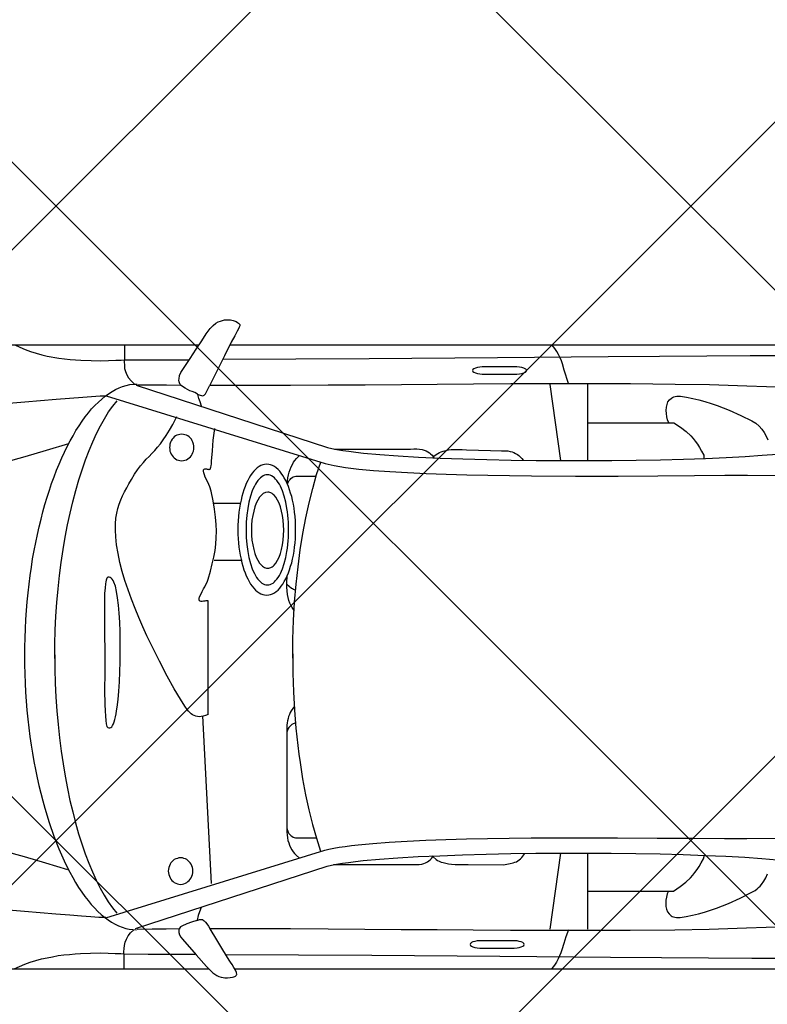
# Model space of a CAD drawing. Header units: millimetres. Extents: x 747415 to 1601423, y -236173 to 551995.
# Tile 343 of 549: x 1068515 to 1070597, y 203722 to 206465. Entities that reach past the tile are written whole.
import ezdxf

# ---------------------------------------------------------------- set-up
doc = ezdxf.new("R2010")
doc.units = ezdxf.units.MM
doc.header["$LTSCALE"] = 100
doc.header["$MEASUREMENT"] = 0
doc.layers.get('0').update_dxf_attribs({"linetype": 'CONTINUOUS', "lineweight": 0})
doc.layers.add('T--A9041_VERHARDING_Parkeren', color=9, linetype='CONTINUOUS')
doc.layers.add('T--L9082_INRICHTING_SPECIFIEK_Auto', color=8, linetype='CONTINUOUS')
doc.layers.add('T--A9042_BEPLANTING', color=90, linetype='CONTINUOUS', lineweight=0)

# ---------------------------------------------------------------- blocks, each defined once
blk = doc.blocks.new('auto17')
for p, q in [((703.6, 867.6), (1533.8, 867.6)), ((1604.8, 867.6), (3518.7, 867.6)), ((2512.2, 544.6), (2482.2, 756.8)), ((2587.5, 547), (2587.5, 756.8)), ((2588.4, 650.5), (2814.7, 650.5)), ((1540.9, 629.4), (1516.7, 162.7)), ((1548.1, -271.5), (1626.2, -271.5)), ((1545.7, -430.3), (1621.5, -430.3)), ((2513.2, -549), (2483.6, -761.2)), ((2588.4, -551.4), (2588.4, -761.2)), ((2589.8, -654.3), (2815.6, -654.3)), ((705, -871.5), (1505.7, -871)), ((1591.9, -871), (3520.1, -872))]:
    blk.add_line(p, q)
for points in [[(1499.5, 732.3), (1484.7, 737.2), (1471.9, 741.6), (1458.1, 748.5), (1454.7, 750.4), (1452.3, 752.9), (1450.9, 755.8), (1450, 758.8), (1449.5, 762.2), (1450, 765.6), (1451.9, 772), (1455.2, 778.9), (1459.5, 784.3), (1498.1, 827.9), (1527.1, 860.7), (1544.8, 878.4), (1550, 882.3), (1555.7, 885.7), (1561.4, 888.2), (1567.2, 890.1), (1572.8, 891.6), (1578.1, 892.1), (1585.2, 892.1), (1592.4, 891.6), (1599.5, 890.1), (1602.9, 889.7), (1605.3, 888.7), (1607.6, 887.2), (1609.5, 885.7), (1610.5, 884.3), (1611, 882.8), (1610, 877.4), (1607.1, 870.5), (1602.9, 863.2), (1598.1, 855.3), (1593.8, 848.5), (1590, 842.6), (1572.4, 814.1), (1555.7, 786.7), (1536.7, 755.8)], [(991.7, 867.6), (1006, 860.7), (1020.8, 854.4), (1036, 849), (1051.3, 844.1), (1067, 839.6), (1082.7, 836.2), (1098.4, 833.3), (1114.1, 830.3), (1129.9, 828.4), (1145.6, 826.9), (1160.8, 825.4), (1175.6, 824.5), (1204.2, 823.5), (1230.4, 823), (1253.2, 823.5), (1272.8, 824.5), (1288, 824.9), (1297.5, 825.4), (1364.2, 825.9), (1429.9, 826.4), (1494.7, 826.4)], [(1297.1, 866.6), (1297.5, 856.8), (1297.5, 847.5), (1297.1, 838.2), (1297.1, 828.9), (1296.6, 820), (1297.1, 810.7), (1298, 801.9), (1300.4, 793.1), (1303.7, 784.3), (1308.5, 775.4), (1315.6, 767.1), (1324.7, 758.3)], [(2534.6, 758.3), (2527, 778.4), (2521.2, 797), (2516, 814.1), (2513.2, 823), (2509.8, 831.3), (2505.5, 839.6), (2501.2, 848.5), (2495.5, 857.3), (2488.4, 866.1)], [(1579.1, 826.9), (1986.8, 829.3), (2343.6, 831.8), (2651.3, 834.2), (2793.7, 835.7), (2924.7, 836.7), (3045.2, 837.2), (3158.6, 837.2)], [(3154.3, -841.1), (3040.5, -840.6), (2919.5, -840.1), (2787.5, -839.1), (2645.1, -838.2), (2336.4, -835.2), (1979.7, -832.8), (1571.4, -830.3)], [(1246.1, 725), (1855.8, 536.7), (1867.7, 533.8), (1881, 530.8), (1896.3, 528.4), (1912.5, 525.9), (1930.1, 523.5), (1949.2, 521.5), (1990.1, 517.6), (2035.4, 514.2), (2085.4, 511.2), (2137.3, 508.8), (2192.6, 506.8), (2250.2, 505.4), (2309.3, 503.9), (2369.3, 503.4), (2430.3, 502.4), (2552.7, 501.9), (2671.3, 501.9), (2781.8, 502.9), (2883.8, 503.4), (2968.5, 503.9), (3030.9, 504.4), (3147.2, 503.4)], [(2287.4, 809.3), (2383.6, 809.3), (2391.2, 808.8), (2397.4, 807.8), (2403.1, 806.3), (2407.4, 804.3), (2409.8, 801.9), (2410.8, 799.4), (2409.8, 796.5), (2407.4, 794.1), (2403.1, 792.1), (2397.4, 790.6), (2391.2, 789.6), (2383.6, 789.6), (2287.4, 789.6), (2280.2, 789.6), (2273.6, 790.6), (2268.3, 792.1), (2264, 794.1), (2261.6, 796.5), (2260.7, 799.4), (2261.6, 801.9), (2264, 804.3), (2268.3, 806.3), (2273.6, 807.8), (2280.2, 808.8), (2287.4, 809.3), (2287.4, 809.3)], [(1020.3, -6.4), (1020.3, 19.6), (1021.2, 45.6), (1022.2, 71.1), (1023.2, 96.6), (1025.1, 121.6), (1027, 146.6), (1029.3, 171.5), (1032.2, 195.6), (1035.1, 219.6), (1038.4, 243.6), (1042.2, 266.7), (1046.5, 289.7), (1050.3, 312.2), (1055.1, 334.8), (1059.8, 356.4), (1065.1, 377.9), (1070.8, 399), (1076.5, 419.6), (1088.4, 459.8), (1101.3, 497.5), (1115.6, 532.8), (1122.7, 549.9), (1130.3, 566.6), (1138, 582.3), (1146.1, 598), (1154.2, 612.7), (1162.3, 626.9), (1170.8, 640.1), (1179.4, 653.4), (1188, 665.2), (1197, 676.9), (1206.1, 687.7), (1215.1, 697.5), (1224.2, 707.3), (1233.7, 715.7), (1243.2, 723.5), (1252.7, 730.8), (1262.3, 737.2), (1272.3, 742.6), (1281.8, 747.5), (1291.8, 751.4), (1301.8, 754.4), (1311.8, 756.8), (1321.8, 757.8), (1331.8, 758.3)], [(1329.4, 754.9), (1862.5, 581.3), (1874.4, 578.4), (1888.7, 575.5), (1904.9, 573), (1922, 570.5), (1941.6, 568.1), (1962.5, 565.7), (2008.2, 561.7), (2059.7, 557.8), (2115.9, 554.4), (2175.9, 551.9), (2239.2, 549.5), (2305.5, 547.5), (2373.6, 546.1), (2443.1, 545.1), (2513.6, 544.6), (2584.1, 544.6), (2653.7, 545.1), (2722.3, 546.1), (2789.4, 547), (2853.7, 549), (2914.7, 551), (2972.3, 553.4), (3025.2, 556.3), (3072.4, 559.3), (3115.7, 563.2)], [(1333.7, 756.3), (1375.2, 755.8), (1414.2, 755.3), (1453.3, 754.9)], [(1499, 732.8), (1502.4, 731.8), (1505.2, 730.8), (1507.6, 729.9), (1510, 729.4), (1512.4, 729.4), (1515.2, 729.9), (1517.6, 731.3), (1520.5, 733.8), (1523.8, 737.2), (1527.6, 742.1), (1531.9, 748.5), (1536.7, 756.3)], [(1535.7, 754.9), (1651.5, 754.9), (1760.5, 754.9), (1865.3, 755.8), (1967.8, 756.3), (2068.7, 757.3), (2168.8, 757.8), (2269.3, 758.8), (2372.7, 759.3), (2479.3, 759.7), (2589.4, 759.7), (2706.1, 759.3), (2830.9, 758.3), (2925.7, 756.3), (3030, 752.9), (3139.1, 749), (3248.1, 744.6), (3353.4, 741.1), (3450.1, 739.7)], [(1246.1, 724), (1240.8, 724.5), (1227, 724), (1205.1, 722.5), (1178.9, 720.5), (1146.1, 718.1), (1107, 715.2), (1019.8, 707.8), (917.9, 699.5), (807.4, 690.1), (695, 680.8), (584.9, 672), (483.5, 664.7), (436.3, 661.2), (393.4, 658.3), (355.3, 656.3), (321, 654.8), (293.4, 653.9), (272.5, 653.9), (213.9, 653.9)], [(1511.9, 696.5), (1507.6, 708.3), (1503.8, 718.6), (1500.9, 731.3)], [(2812.8, 650.5), (2809.4, 658.3), (2807.1, 667.1), (2805.6, 675.9), (2805.1, 684.7), (2805.6, 693.1), (2807.6, 700.9), (2810.4, 708.3), (2814.7, 714.2), (2820.4, 719.1), (2823.3, 721), (2827.1, 722.5), (2830.9, 723.5), (2835.2, 724), (2839.9, 724.5), (2845.2, 724), (2862.3, 721.5), (2879.5, 718.1), (2896.1, 714.2), (2913.3, 709.3), (2929.9, 703.9), (2946.6, 698), (2980, 685.2), (3012.4, 670.5), (3043.3, 654.8), (3049, 651.9), (3054.3, 648.5), (3059.5, 644.6), (3063.8, 640.6), (3068.1, 636.8), (3071.9, 632.3), (3078.6, 623), (3083.8, 613.2), (3088.1, 602.4)], [(1104.2, -7.8), (1104.6, 31.9), (1105.6, 71.1), (1107.5, 110.3), (1110.3, 148.5), (1113.7, 186.3), (1117.5, 223.5), (1122.2, 260.3), (1127.5, 295.6), (1133.2, 330.4), (1139.9, 364.7), (1146.5, 398), (1154.2, 429.9), (1162.3, 460.8), (1170.8, 490.7), (1179.9, 519.1), (1189.4, 546.5), (1198.9, 572.5), (1209.4, 597), (1219.9, 620.5), (1230.8, 642.1), (1241.8, 661.7), (1253.2, 680.3), (1265.1, 697), (1277, 711.7)], [(1420.4, 594.6), (1420.9, 599.5), (1421.4, 604.4), (1423.3, 609.3), (1425.2, 613.2), (1427.6, 617.6), (1430.4, 621), (1433.8, 624), (1437.1, 626.9), (1441.4, 628.9), (1445.7, 630.3), (1450, 631.3), (1454.7, 631.8), (1459.5, 631.3), (1463.8, 630.3), (1468.1, 628.9), (1471.9, 626.9), (1475.2, 624), (1478.6, 621), (1481.4, 617.6), (1483.8, 613.2), (1485.7, 609.3), (1487.6, 604.4), (1488.5, 599.5), (1488.5, 594.6), (1488.5, 589.7), (1487.6, 584.8), (1485.7, 580.4), (1483.8, 575.9), (1481.4, 572), (1478.6, 568.6), (1475.2, 565.7), (1471.9, 562.7), (1468.1, 560.7), (1463.8, 559.3), (1459.5, 558.3), (1454.7, 557.8), (1450, 558.3), (1445.7, 559.3), (1441.4, 560.7), (1437.1, 562.7), (1433.8, 565.7), (1430.4, 568.6), (1427.6, 572), (1425.2, 575.9), (1423.3, 580.4), (1421.4, 584.8), (1420.9, 589.7), (1420.4, 594.6), (1420.4, 594.6)], [(2814.7, 650.5), (2827.1, 650.5), (2845.2, 637.7), (2860.9, 626), (2874.2, 613.2), (2880.4, 606.3), (2886.1, 599), (2892.3, 590.7), (2898, 581.8), (2903.8, 571.5), (2909.9, 560.3), (2913.3, 550.9)], [(1140.8, 591.1), (1079.4, 572.5), (1019.8, 555.3), (962.7, 539.2), (906.4, 524), (852.1, 509.8), (800.2, 496.6), (748.8, 484.3), (699.7, 472.5), (652.1, 462.2), (605.9, 451.9), (561.6, 442.6), (519.2, 434.3), (436.8, 418.6), (361.5, 404.9), (292.9, 393.6), (228.1, 382.8), (169.5, 373), (117.2, 364.2)], [(1880.7, 576.4), (2093.5, 576.4), (2103, 576.9), (2111.6, 576.9), (2118.8, 576.4), (2125.9, 575.5), (2131.6, 573.5), (2136.8, 571.5), (2141.6, 569.1), (2145.9, 566.1), (2149.7, 563.2), (2153.1, 559.8), (2155.9, 555.8), (2158.7, 551.9)], [(2157.3, 555.4), (2165.9, 562.7), (2169.7, 565.2), (2174.5, 567.1), (2179.7, 569.6), (2185.9, 571), (2193.1, 573), (2200.7, 574.5), (2209.2, 575.5), (2219.3, 576.4), (2230.2, 576.9), (2242.1, 576.9), (2255.4, 576.4), (2353.6, 577.4)], [(2353.6, 577.4), (2363.1, 575.9), (2372.2, 574), (2380.7, 571.5), (2385, 570.1), (2389.3, 568.6), (2393.6, 566.1), (2397.4, 563.7), (2400.7, 560.7), (2404.5, 556.8), (2407.4, 552.9), (2412.5, 545.5)], [(1771.4, 134.9), (1762.4, 148), (1760.1, 153.4), (1757.7, 158.8), (1755.3, 164.2), (1753.9, 170.1), (1752.5, 176), (1751.5, 181.9), (1750.5, 188.2), (1750.5, 194.6), (1750.5, 486.2), (1751, 494.1), (1752, 501.9), (1753.4, 509.3), (1755.8, 516.1), (1758.2, 523), (1761, 529.4), (1764.4, 535.7), (1768.2, 541.2), (1772, 546.1), (1776.3, 550.4), (1785.2, 558.5)], [(1766.7, -10.3), (1767.2, 43.1), (1769.1, 95.1), (1772, 146.1), (1773.9, 171.5), (1775.8, 196.6), (1778.2, 221.1), (1781, 245.1), (1783.9, 269.1), (1787.2, 292.1), (1794.4, 338.2), (1802.5, 382.3), (1811.5, 424.5), (1821.5, 465.2), (1832.5, 503.4), (1844.4, 539.2)], [(1774.6, 181.4), (1764.4, 186.8), (1761.5, 189.2), (1758.6, 191.7), (1756.3, 194.6), (1754.3, 197.5), (1752.9, 201.5), (1751.5, 204.9), (1750.5, 208.8), (1750.5, 212.7), (1750.5, 470.6), (1750.5, 474.5), (1751.5, 478.9), (1752.9, 482.3), (1754.3, 486.2), (1756.3, 489.7), (1759.1, 492.6), (1761.5, 495.5), (1764.4, 498), (1767.7, 500), (1771, 501.4), (1774.8, 502.4), (1778.7, 502.4), (1832.1, 502.4)], [(1243.7, -13.2), (1243.7, 42.7), (1243.2, 91.2), (1243.7, 130.9), (1244.2, 148.5), (1245.1, 163.2), (1246.1, 175), (1247.5, 184.8), (1249.4, 191.7), (1252.3, 194.6), (1255.2, 196.1), (1258, 196.1), (1260.4, 195.1), (1262.8, 192.6), (1265.1, 189.2), (1267.5, 184.8), (1269.4, 179.4), (1271.3, 172.5), (1273.2, 165.2), (1275.1, 156.8), (1276.6, 148), (1278, 138.2), (1280.9, 116.7), (1282.8, 93.1), (1284.7, 67.2), (1285.6, 39.7), (1286.6, 11.8), (1286.6, -17.1), (1286.6, -45.6), (1286.1, -73), (1285.2, -99), (1283.7, -123.5), (1281.8, -146), (1279.4, -166.1), (1276.6, -183.8), (1273.2, -199), (1269, -210.3), (1266.6, -215.2), (1264.2, -218.6), (1261.3, -221.6), (1258.5, -223.5), (1255.6, -224.5), (1252.3, -224), (1250.9, -223.5), (1249.4, -221.6), (1248, -218.6), (1247, -215.7), (1246.1, -211.2), (1245.1, -205.8), (1244.2, -194.1), (1243.2, -178.9), (1243.2, -160.7), (1242.8, -119.6), (1243.2, -69.6), (1243.7, -13.2), (1243.7, -13.2)], [(1531.4, 158.8), (1524.3, 161.8), (1517.6, 163.2), (1511.9, 164.2), (1506.2, 164.7), (1501.4, 164.2), (1496.7, 163.2), (1492.4, 161.8), (1488.1, 159.3), (1484.2, 156.4), (1480.4, 152.9), (1476.6, 149), (1472.8, 144.6), (1466.6, 135.8), (1454.2, 116.2), (1437.1, 86.8), (1417.6, 52), (1395.7, 10.3), (1372.8, -36.3), (1360.9, -60.3), (1349.4, -85.3), (1338.5, -111.3), (1328, -136.7), (1317.5, -162.7), (1308.5, -188.7), (1299.4, -214.7), (1291.8, -240.2), (1285.6, -265.2), (1280.4, -290.1), (1276.6, -313.7), (1274.2, -336.2), (1273.2, -355.3), (1273.7, -372.5), (1274.7, -388.2), (1277, -402.4), (1279.9, -415.6), (1283.7, -427.4), (1288, -439.2), (1292.8, -450.4), (1298.5, -461.7), (1304.7, -473), (1310.9, -484.3), (1318, -496.5), (1326.6, -510.7), (1334.7, -523.5), (1342.8, -533.8), (1350.9, -543.6), (1359, -552.4), (1367.1, -560.7), (1374.7, -569), (1382.8, -577.4), (1390.4, -586.2), (1398.5, -595.5), (1406.1, -606.3), (1414.2, -618.6), (1423.8, -633.3), (1432.8, -649), (1443.8, -671.5)], [(1531.4, 157.8), (1531.4, -157.8), (1528.6, -158.3), (1525.2, -157.8), (1521.9, -157.3), (1518.1, -156.8), (1514.7, -156.4), (1511.9, -156.4), (1509, -156.8), (1507.1, -158.3), (1506.2, -160.7), (1506.2, -164.2), (1507.6, -169.1), (1510.5, -176), (1514.7, -184.3), (1518.5, -191.6), (1521.9, -197.5), (1525.2, -203.9), (1528.6, -210.3), (1531.4, -218.6), (1537.6, -240.7), (1542.8, -260.8), (1547.1, -279.4), (1550.5, -298), (1552.8, -315.7), (1553.8, -333.8), (1554.3, -351.9), (1553.3, -371), (1551.4, -391.6), (1549, -413.2), (1545.2, -437.2), (1540, -463.7), (1536.2, -475.4), (1530, -488.7), (1523.3, -502.4), (1521, -508.8), (1519, -514.6), (1518.1, -519.1), (1518.1, -521), (1518.5, -523), (1519, -523.9), (1520, -525), (1521.9, -525.9), (1523.8, -525.9), (1526.7, -525.9), (1528.6, -525.4), (1530.9, -525), (1532.9, -524.4), (1534.3, -524.4), (1535.7, -525), (1536.7, -525.4), (1538.1, -527.4), (1539, -530.3), (1539.5, -534.3), (1540.5, -539.7), (1540.9, -547), (1543.3, -576.4), (1545.7, -605.8), (1549.5, -638.7)], [(1104.2, 2.5), (1104.6, -37.2), (1105.6, -76.5), (1107.5, -115.7), (1110.3, -153.9), (1113.7, -191.6), (1117.5, -228.4), (1122.2, -265.2), (1127.5, -300.9), (1133.7, -335.8), (1139.9, -369.6), (1147, -402.4), (1154.7, -434.3), (1162.7, -465.2), (1171.3, -495.1), (1180.3, -523.5), (1189.9, -550.9), (1199.9, -576.9), (1209.9, -600.9), (1220.4, -624.5), (1231.3, -646), (1242.8, -665.6), (1254.2, -684.3), (1266.1, -700.9), (1278, -715.6)], [(1766.7, 2), (1767.2, -51), (1769.1, -103.4), (1772, -154.4), (1776.3, -204.4), (1781.5, -252.9), (1787.7, -299.9), (1794.8, -345.6), (1803.4, -389.7), (1812.5, -431.3), (1822.5, -471.5), (1833.4, -509.8), (1844.9, -544.4)], [(1020.8, -2.9), (1020.8, -28.9), (1021.7, -54.9), (1022.7, -80.4), (1023.7, -105.9), (1025.5, -130.8), (1027.5, -155.4), (1029.8, -180.4), (1032.7, -204.4), (1035.6, -228.4), (1039.4, -251.9), (1042.7, -275), (1047, -298), (1051.3, -320.6), (1056, -342.6), (1060.8, -364.2), (1066.1, -385.7), (1071.3, -406.3), (1077, -426.9), (1083.2, -447), (1089.4, -466.6), (1095.6, -485.3), (1102.2, -503.9), (1109.4, -522), (1116.5, -539.2), (1123.7, -556.3), (1131.3, -572.5), (1138.9, -588.2), (1147, -603.9), (1155.1, -618.1), (1163.2, -632.3), (1171.8, -645.5), (1180.3, -658.3), (1189.4, -670.5), (1198, -681.8), (1207, -692.6), (1216.1, -702.4), (1225.6, -711.7), (1235.1, -720), (1244.7, -727.9), (1254.2, -735.2), (1263.7, -741.1), (1273.2, -746.5), (1283.2, -751.4), (1293.3, -755.3), (1303.2, -758.3), (1313.3, -760.7), (1323.3, -761.7), (1333.3, -762.2)], [(1770.7, -131), (1765.3, -139.7), (1761.5, -145.6), (1758.6, -151.9), (1756.3, -159.3), (1753.9, -167.6), (1752, -176), (1751, -185.8), (1750.5, -196), (1750.5, -207.3), (1751.3, -228.1)], [(1614.3, -356.3), (1614.3, -343.6), (1614.8, -331.3), (1615.7, -319.6), (1617.2, -307.8), (1618.6, -296.5), (1620.5, -285.3), (1622.9, -274.5), (1625.3, -264.2), (1628.1, -254.4), (1631, -244.6), (1634.3, -235.8), (1637.6, -227.4), (1641.4, -219.1), (1645.3, -211.7), (1649.5, -204.9), (1653.8, -199), (1658.6, -193.1), (1663.4, -188.2), (1668.1, -183.8), (1672.9, -180.4), (1678.1, -177.9), (1683.4, -175.5), (1688.6, -174.5), (1694.3, -174), (1700, -174.5), (1705.3, -175.5), (1710.5, -177.9), (1715.8, -180.4), (1720.5, -183.8), (1725.8, -188.2), (1730.5, -193.1), (1734.8, -199), (1739.1, -204.9), (1743.4, -211.7), (1747.7, -219.1), (1751, -227.4), (1754.8, -235.8), (1758.2, -244.6), (1761, -254.4), (1763.9, -264.2), (1766.2, -274.5), (1768.6, -285.3), (1770.6, -296.5), (1772, -307.8), (1773.4, -319.6), (1774.4, -331.3), (1774.8, -343.6), (1774.8, -356.3), (1774.8, -368.6), (1774.4, -380.9), (1773.4, -393.1), (1772, -404.9), (1770.6, -416.1), (1768.6, -427.4), (1766.2, -438.2), (1763.9, -448.5), (1761, -458.3), (1758.2, -467.6), (1754.8, -476.9), (1751, -485.3), (1747.7, -493.1), (1743.4, -500.4), (1739.1, -507.3), (1734.8, -513.7), (1730.5, -519.6), (1725.8, -524.4), (1720.5, -528.9), (1715.8, -532.3), (1710.5, -534.8), (1705.3, -537.2), (1700, -538.2), (1694.3, -538.7), (1688.6, -538.2), (1683.4, -537.2), (1678.1, -534.8), (1672.9, -532.3), (1668.1, -528.9), (1663.4, -524.4), (1658.6, -519.6), (1653.8, -513.7), (1649.5, -507.3), (1645.3, -500.4), (1641.4, -493.1), (1637.6, -485.3), (1634.3, -476.9), (1631, -467.6), (1628.1, -458.3), (1625.3, -448.5), (1622.9, -438.2), (1620.5, -427.4), (1618.6, -416.1), (1617.2, -404.9), (1615.7, -393.1), (1614.8, -380.9), (1614.3, -368.6), (1614.3, -356.3), (1614.3, -356.3)], [(1774.8, -187.9), (1768.6, -189.7), (1765.8, -191.1), (1762.9, -192.6), (1750.5, -203.2)], [(1636.7, -355.8), (1637.2, -334.8), (1638.6, -314.7), (1641.4, -296), (1644.8, -278.4), (1649.1, -261.7), (1654.3, -247.5), (1656.7, -240.7), (1660, -234.3), (1662.9, -228.4), (1666.2, -223.5), (1669.5, -218.6), (1672.9, -214.7), (1676.7, -210.8), (1680.5, -207.8), (1684.3, -205.4), (1688.1, -203.9), (1691.9, -202.9), (1696.2, -202.4), (1700.5, -202.9), (1704.3, -203.9), (1708.1, -205.4), (1711.9, -207.8), (1715.8, -210.8), (1719.1, -214.7), (1722.9, -218.6), (1726.2, -223.5), (1729.6, -228.4), (1732.5, -234.3), (1735.3, -240.7), (1738.1, -247.5), (1743.4, -261.7), (1747.2, -278.4), (1750.5, -296), (1752, -305.3), (1753.4, -315.2), (1754.3, -325), (1754.8, -334.8), (1755.3, -345.6), (1755.3, -355.8), (1755.3, -366.1), (1754.8, -376.9), (1754.3, -386.7), (1753.4, -396.5), (1752, -406.3), (1750.5, -415.6), (1747.2, -433.3), (1743.4, -450), (1738.1, -464.2), (1735.3, -471), (1732.5, -477.4), (1729.6, -483.3), (1726.2, -488.2), (1722.9, -493.1), (1719.1, -497), (1715.8, -500.9), (1711.9, -503.9), (1708.1, -506.3), (1704.3, -507.8), (1700.5, -508.8), (1696.2, -509.2), (1691.9, -508.8), (1688.1, -507.8), (1684.3, -506.3), (1680.5, -503.9), (1676.7, -500.9), (1672.9, -497), (1669.5, -493.1), (1666.2, -488.2), (1662.9, -483.3), (1660, -477.4), (1656.7, -471), (1654.3, -464.2), (1649.1, -450), (1644.8, -433.3), (1641.4, -415.6), (1638.6, -397), (1637.2, -376.9), (1636.7, -355.8), (1636.7, -355.8)], [(1652, -354.9), (1652.4, -340.7), (1653.3, -326.9), (1655.3, -313.7), (1658.1, -301.4), (1661, -290.1), (1665.3, -279.9), (1669.5, -271), (1674.3, -263.2), (1679.6, -257.3), (1682.4, -254.9), (1685.3, -252.9), (1688.1, -250.9), (1691, -250), (1693.9, -249), (1697.2, -249), (1700, -249), (1703.4, -250), (1706.2, -250.9), (1709.1, -252.9), (1711.9, -254.9), (1714.8, -257.3), (1720.1, -263.2), (1724.8, -271), (1729.1, -279.9), (1732.9, -290.1), (1735.8, -301.4), (1738.6, -313.7), (1740.5, -326.9), (1741.5, -340.7), (1742, -354.9), (1741.5, -369.1), (1740.5, -382.8), (1738.6, -396), (1735.8, -408.3), (1732.9, -419.6), (1729.1, -429.9), (1724.8, -438.7), (1720.1, -446.5), (1714.8, -452.4), (1711.9, -454.8), (1709.1, -456.8), (1706.2, -458.8), (1703.4, -459.8), (1700, -460.7), (1697.2, -460.7), (1691, -459.8), (1684.8, -457.3), (1679.6, -452.4), (1674.3, -446.5), (1669.5, -438.7), (1665.3, -429.9), (1661, -419.6), (1658.1, -408.3), (1655.3, -396), (1653.3, -382.8), (1652.4, -369.1), (1652, -354.9), (1652, -354.9)], [(1142.3, -595.5), (1080.8, -576.9), (1021.2, -559.7), (964.1, -543.6), (907.9, -527.9), (853.6, -513.7), (801.2, -500.9), (700.2, -476.4), (606.8, -455.8), (520.1, -438.2), (438.2, -422.5), (362.9, -408.8), (293.9, -397.5), (229.1, -386.7), (171, -376.9), (118.1, -368.1)], [(1751.4, -484.4), (1753.4, -500.9), (1754.8, -508.8), (1756.7, -516.6), (1759.6, -524.4), (1762.4, -531.3), (1765.8, -538.2), (1769.1, -544.1), (1772.9, -549.5), (1777.2, -554.4), (1785.4, -562.8)], [(1752.1, -482.8), (1753.3, -485.8), (1754.8, -489.7), (1756.7, -493.2), (1759.5, -496.1), (1761.9, -499), (1764.8, -501.5), (1768.1, -503.4), (1771.4, -504.9), (1775.3, -505.9), (1779.1, -505.9), (1832.3, -505.9)], [(1247, -728.9), (1857.2, -540.6), (1882, -534.8), (1913.4, -529.8), (1950.6, -525.4), (1991.6, -521.5), (2036.8, -518.1), (2086.4, -515.6), (2138.7, -513.2), (2194, -511.2), (2251.6, -509.2), (2310.2, -508.3), (2370.7, -507.3), (2431.7, -506.8), (2554.1, -505.8), (2672.8, -505.8), (2783.2, -506.8), (2885.2, -507.3), (2969.5, -508.3), (3032.4, -508.3), (3148.6, -507.3)], [(1423.8, -585.2), (1424.2, -580.3), (1424.7, -575.4), (1426.6, -571), (1428.5, -566.6), (1430.9, -562.7), (1433.8, -559.3), (1437.1, -556.3), (1440.4, -553.4), (1444.3, -551.4), (1448.5, -549.9), (1452.8, -549), (1457.6, -548.4), (1462.3, -549), (1466.6, -549.9), (1470.9, -551.4), (1475.2, -553.4), (1478.6, -556.3), (1481.9, -559.3), (1484.7, -562.7), (1487.1, -566.6), (1489, -571), (1490.9, -575.4), (1491.9, -580.3), (1491.9, -585.2), (1491.9, -590.1), (1490.9, -595), (1489, -600), (1487.1, -603.9), (1484.7, -608.3), (1481.9, -611.7), (1478.6, -614.6), (1475.2, -617.6), (1470.9, -619.5), (1466.6, -621), (1462.3, -622), (1457.6, -622.5), (1452.8, -622), (1448.5, -621), (1444.3, -619.5), (1440.4, -617.6), (1437.1, -614.6), (1433.8, -611.7), (1430.9, -608.3), (1428.5, -603.9), (1426.6, -600), (1424.7, -595), (1424.2, -590.1), (1423.8, -585.2), (1423.8, -585.2)], [(1330.9, -759.3), (1863.4, -585.7), (1875.3, -582.8), (1889.6, -579.8), (1905.8, -577.4), (1923.4, -574.9), (1942.5, -572.5), (1963.5, -570), (2009.2, -565.6), (2060.6, -561.7), (2117.3, -558.8), (2176.9, -555.8), (2240.2, -553.4), (2306.9, -551.9), (2374.5, -550.4), (2444.1, -549.5), (2514.6, -549), (2585.1, -549), (2655.1, -549), (2723.2, -549.9), (2790.4, -551.4), (2854.7, -552.9), (2915.7, -554.8), (2973.8, -557.3), (3026.7, -560.2), (3073.8, -563.7), (3116.7, -567.1)], [(1883, -580.8), (2094.5, -580.8), (2104, -581.3), (2112.5, -581.3), (2119.7, -580.3), (2126.8, -579.4), (2132.6, -577.9), (2138.3, -575.9), (2143, -573.5), (2147.3, -570.5), (2150.6, -567.6), (2154.5, -564.2), (2159.9, -556.7)], [(2157.3, -560.2), (2171.1, -569), (2175.4, -571.5), (2180.2, -573.5), (2185.9, -575.4), (2192.6, -576.9), (2200.2, -578.4), (2208.3, -579.4), (2217.8, -579.8), (2227.3, -579.8), (2238.8, -579.4), (2250.7, -578.4), (2351, -576.4)], [(2347.9, -576.4), (2354.1, -576.4), (2360.3, -576.4), (2366, -575.9), (2371.7, -574.4), (2377.4, -573), (2382.6, -571), (2387.4, -569), (2392.2, -566.1), (2396.5, -562.7), (2400.7, -558.8), (2404.5, -554.8), (2408.3, -550)], [(2815.6, -654.3), (2828, -654.3), (2846.1, -641.6), (2861.9, -629.8), (2875.2, -617.6), (2881.4, -610.7), (2887.1, -602.9), (2893.3, -595), (2899, -585.7), (2904.7, -575.4), (2910.9, -564.2), (2910.9, -554.7)], [(2813.7, -654.3), (2810.4, -662.7), (2808.5, -671), (2807.1, -679.8), (2806.6, -688.6), (2807.1, -697.5), (2809, -705.3), (2811.3, -712.2), (2815.6, -718.6), (2821.3, -723), (2824.2, -724.9), (2828, -726.4), (2831.8, -727.4), (2836.1, -728.4), (2840.9, -728.4), (2846.1, -727.9), (2863.3, -725.4), (2880.4, -722), (2897.6, -718.1), (2914.2, -713.7), (2931.4, -708.3), (2948, -702.4), (2981.4, -689.1), (3013.8, -674.9), (3044.8, -659.2), (3056.2, -652.9), (3065.2, -645), (3072.9, -636.7), (3079.5, -627.4), (3085.2, -617.1), (3089.5, -606.3)], [(1247.5, -727.9), (1230.8, -727.9), (1182.7, -724.9), (1108.4, -719.1), (1021.2, -711.7), (919.3, -703.4), (808.8, -694), (695.9, -684.7), (586.3, -675.9), (484.9, -668.5), (392.5, -662.2), (320.1, -658.3), (273.4, -657.8), (214.8, -657.8)], [(1512.9, -700.9), (1509, -712.2), (1505.2, -722), (1502.4, -733.3)], [(1501.9, -734.2), (1493.8, -738.2), (1487.1, -741.1), (1480.4, -743.5), (1473.8, -746.5), (1467.1, -750.4), (1459.5, -755.3), (1456.2, -758.3), (1453.8, -761.2), (1451.9, -765.1), (1450.9, -768.6), (1450, -772.5), (1450.5, -776.9), (1451.9, -785.7), (1455.7, -794.5), (1460.9, -802.8), (1480.9, -833.2), (1498.1, -859.7), (1513.3, -882.8), (1526.2, -902.4), (1537.1, -917.1), (1545.2, -925.4), (1552.8, -931.3), (1559.5, -935.2), (1565.7, -937.6), (1571.4, -939.6), (1576.7, -940.6), (1580.5, -941.1), (1585.2, -941.1), (1589.5, -941.1), (1593.3, -940.6), (1597.2, -940.1), (1600.5, -939.1), (1603.8, -938.1), (1609.1, -936.2), (1613.4, -933.7), (1616.2, -931.8), (1618.1, -930.3), (1619.1, -928.3), (1619.6, -926.4), (1619.1, -923.9), (1618.1, -921), (1616.7, -917.6), (1612.4, -909.2), (1605.3, -896.5), (1595.7, -878.9), (1576.7, -841.1), (1557.1, -801.4), (1535.7, -758.8)], [(1501.4, -734.2), (1506.2, -732.3), (1509.5, -730.8), (1512.9, -729.8), (1515.7, -729.4), (1518.1, -729.8), (1520, -730.8), (1524.3, -735.2), (1529, -744.1), (1535.7, -758.8)], [(1298, -870.5), (1298.5, -861.2), (1298.5, -851.4), (1298.5, -842.1), (1298, -833.2), (1297.5, -823.9), (1298, -815.1), (1298.9, -805.8), (1301.4, -797), (1305.2, -788.1), (1309.9, -779.3), (1316.6, -771), (1326.1, -762.2)], [(1335.2, -760.2), (1376.6, -760.2), (1415.2, -759.7), (1454.2, -759.3)], [(1536.7, -759.3), (1652, -759.3), (1761, -759.3), (1865.8, -759.7), (1968.2, -760.2), (2069.2, -761.2), (2169.2, -762.2), (2270.2, -762.7), (2373.6, -763.2), (2480.3, -763.6), (2590.8, -763.6), (2707.5, -763.2), (2831.8, -762.2), (2926.6, -760.7), (3030.9, -757.3), (3140, -753.4), (3249.6, -748.9), (3354.4, -745.5), (3451.1, -744.1)], [(2534.1, -763.6), (2522.7, -800.9), (2517.5, -818.5), (2514.6, -826.9), (2511.3, -835.2), (2507, -844), (2502.2, -852.4), (2496.5, -861.2), (2489.3, -870)], [(2294.5, -790.1), (2390.8, -790.1), (2397.9, -790.6), (2404.5, -791.6), (2409.8, -793.1), (2414.6, -795), (2416.9, -797.5), (2417.9, -799.9), (2417.9, -801.4), (2416.9, -802.4), (2415.5, -803.8), (2414.1, -804.8), (2412.2, -805.8), (2409.8, -806.8), (2404.5, -808.3), (2397.9, -809.2), (2390.8, -809.7), (2294.5, -809.7), (2287.4, -809.2), (2280.7, -808.3), (2275.5, -806.8), (2270.7, -804.8), (2268.3, -802.4), (2267.4, -799.9), (2268.3, -797.5), (2270.7, -795), (2275.5, -793.1), (2280.7, -791.6), (2287.4, -790.6), (2294.5, -790.1), (2294.5, -790.1)], [(992.7, -871.5), (1007, -864.6), (1021.7, -858.3), (1037, -852.9), (1052.2, -847.9), (1067.9, -843.6), (1083.6, -840.1), (1115.6, -834.2), (1147, -830.3), (1177, -828.3), (1205.6, -827.4), (1231.8, -826.9), (1254.2, -827.4), (1274.2, -828.3), (1289, -828.8), (1298.5, -829.3), (1361.4, -829.8), (1418.5, -829.8), (1479, -829.8)]]:
    blk.add_lwpolyline(points)

msp = doc.modelspace()

# ---------------------------------------------------------------- hatches: boundary and pattern name
at = {"layer": 'T--A9041_VERHARDING_Parkeren', "linetype": 'Continuous'}
h = msp.add_hatch(dxfattribs=at)
h.set_pattern_fill('ANSI37', color=256, scale=10000, style=0)
h.paths.add_polyline_path([(1072508.673, 229007.436), (1071884.082, 228822.796), (1068974.115, 227935.49), (1066078.944, 227020.696), (1063200.222, 226074.16), (1062508.673, 225836.534), (1062508.673, 193325.106), (1072508.673, 193325.106)])
at = {"layer": 'T--A9042_BEPLANTING'}
h = msp.add_hatch(dxfattribs=at)
h.set_pattern_fill('GRASS', color=256, scale=1500, style=0)
edge = h.paths.add_edge_path()
edge.add_line((1194589.183, 247525.193), (1194593.64, 247264.881))
edge.add_line((1194593.64, 247264.881), (1189597.042, 247120.843))
edge.add_line((1189597.042, 247120.843), (1179615.176, 246734.424))
edge.add_line((1179615.176, 246734.424), (1169673.169, 246260.926))
edge.add_line((1169673.169, 246260.926), (1159743.156, 245284.429))
edge.add_line((1159743.156, 245284.429), (1149794.302, 244232.037))
edge.add_line((1149794.302, 244232.037), (1139904.319, 243419.621))
edge.add_line((1139904.319, 243419.621), (1138613.747, 243325.021))
edge.add_line((1138613.747, 243325.021), (1135690.007, 243117.197))
edge.add_line((1135690.007, 243117.197), (1132771.926, 242932.503))
edge.add_line((1132771.926, 242932.503), (1129859.398, 242758.599))
edge.add_line((1129859.398, 242758.599), (1126616.556, 242566.575))
edge.add_line((1126616.556, 242566.575), (1123385.964, 242364.695))
edge.add_line((1123385.964, 242364.695), (1120184.728, 242139.833))
edge.add_line((1120184.728, 242139.833), (1117014.113, 241880.011))
edge.add_line((1117014.113, 241880.011), (1113876.289, 241570.228))
edge.add_line((1113876.289, 241570.228), (1110773.76, 241198.319))
edge.add_line((1110773.76, 241198.319), (1107692.214, 240764.72))
edge.add_line((1107692.214, 240764.72), (1104624.361, 240306.925))
edge.add_line((1104624.361, 240306.925), (1101572.465, 239835.828))
edge.add_line((1101572.465, 239835.828), (1100403.086, 239650.924))
edge.add_line((1100403.086, 239650.924), (1097780.987, 239217.99))
edge.add_line((1097780.987, 239217.99), (1095157.329, 238732.83))
edge.add_line((1095157.329, 238732.83), (1092526.922, 238274.052))
edge.add_line((1092526.922, 238274.052), (1089457.602, 237766.051))
edge.add_line((1089457.602, 237766.051), (1086388.73, 237224.846))
edge.add_line((1086388.73, 237224.846), (1083401.545, 236651.668))
edge.add_line((1083401.545, 236651.668), (1080469.385, 236024.459))
edge.add_line((1080469.385, 236024.459), (1077519.444, 235269.823))
edge.add_line((1077519.444, 235269.823), (1074567.867, 234454.498))
edge.add_line((1074567.867, 234454.498), (1071611.505, 233602.32))
edge.add_line((1071611.505, 233602.32), (1068661.406, 232725.291))
edge.add_line((1068661.406, 232725.291), (1065719.424, 231822.381))
edge.add_line((1065719.424, 231822.381), (1062684.54, 230856.109))
edge.add_line((1062684.54, 230856.109), (1059866.196, 229920.836))
edge.add_line((1059866.196, 229920.836), (1056845.381, 228880.035))
edge.add_line((1056845.381, 228880.035), (1054034.15, 227860.451))
edge.add_line((1054034.15, 227860.451), (1051908.682, 227043.859))
edge.add_line((1051908.682, 227043.859), (1051192.354, 226766.278))
edge.add_line((1051192.354, 226766.278), (1050671.69, 226564.519))
edge.add_line((1050671.69, 226564.519), (1049927.631, 226262.62))
edge.add_line((1049927.631, 226262.62), (1049070.32, 225903.54))
edge.add_line((1049070.32, 225903.54), (1048360.834, 225606.376))
edge.add_line((1048360.834, 225606.376), (1045574.185, 224396.868))
edge.add_line((1045574.185, 224396.868), (1042746.023, 223102.062))
edge.add_line((1042746.023, 223102.062), (1039916.204, 221736.561))
edge.add_line((1039916.204, 221736.561), (1037264.038, 220364.549))
edge.add_line((1037264.038, 220364.549), (1036639.036, 220037.907))
edge.add_line((1036639.036, 220037.907), (1035761.731, 219567.084))
edge.add_line((1035761.731, 219567.084), (1034455.173, 218860.02))
edge.add_line((1034455.173, 218860.02), (1031834.519, 217415.207))
edge.add_line((1031834.519, 217415.207), (1029063.532, 215837.52))
edge.add_line((1029063.532, 215837.52), (1026493.513, 214322.916))
edge.add_line((1026493.513, 214322.916), (1023661.374, 212596.81))
edge.add_line((1023661.374, 212596.81), (1021148.701, 211011.913))
edge.add_line((1021148.701, 211011.913), (1018664.489, 209394.723))
edge.add_line((1018664.489, 209394.723), (1016111.63, 207674.051))
edge.add_line((1016111.63, 207674.051), (1013541.964, 205866.676))
edge.add_line((1013541.964, 205866.676), (1011054.819, 204060.939))
edge.add_line((1011054.819, 204060.939), (1008551.61, 202180.933))
edge.add_line((1008551.61, 202180.933), (1006071.977, 200261.271))
edge.add_line((1006071.977, 200261.271), (1003623.026, 198305.877))
edge.add_line((1003623.026, 198305.877), (1001255.469, 196356.541))
edge.add_line((1001255.469, 196356.541), (998895.97, 194358.237))
edge.add_line((998895.97, 194358.237), (996592.894, 192340.973))
edge.add_line((996592.894, 192340.973), (994271.188, 190253.094))
edge.add_line((994271.188, 190253.094), (992089.799, 188232.713))
edge.add_line((992089.799, 188232.713), (989855.126, 186096.735))
edge.add_line((989855.126, 186096.735), (987565.682, 183840.779))
edge.add_line((987565.682, 183840.779), (985556.73, 181812.43))
edge.add_line((985556.73, 181812.43), (983340.235, 179499.914))
edge.add_line((983340.235, 179499.914), (981234.422, 177237.565))
edge.add_line((981234.422, 177237.565), (979162.94, 174943.215))
edge.add_line((979162.94, 174943.215), (977214.691, 172724.59))
edge.add_line((977214.691, 172724.59), (975036.892, 170165.071))
edge.add_line((975036.892, 170165.071), (973160.412, 167901.106))
edge.add_line((973160.412, 167901.106), (971300.145, 165540.186))
edge.add_line((971300.145, 165540.186), (970653.489, 164750.347))
edge.add_line((970653.489, 164750.347), (969323.906, 163031.694))
edge.add_line((969323.906, 163031.694), (967532.389, 160664.585))
edge.add_line((967532.389, 160664.585), (965620.33, 158124.446))
edge.add_line((965620.33, 158124.446), (963729.485, 155559.861))
edge.add_line((963729.485, 155559.861), (962160.024, 153368.205))
edge.add_line((962160.024, 153368.205), (960583.853, 151476.839))
edge.add_line((960583.853, 151476.839), (957868.106, 147829.141))
edge.add_line((957868.106, 147829.141), (955546.579, 144354.957))
edge.add_line((955546.579, 144354.957), (952781.766, 139999.101))
edge.add_line((952781.766, 139999.101), (950228.309, 135925.671))
edge.add_line((950228.309, 135925.671), (947689.507, 131669.07))
edge.add_line((947689.507, 131669.07), (945836.511, 128467.426))
edge.add_line((945836.511, 128467.426), (939785.242, 117718.876))
edge.add_line((939785.242, 117718.876), (930712.869, 102774.401))
edge.add_line((930712.869, 102774.401), (922173.53, 90199.799))
edge.add_arc((831492.457, 157259.067), 112782.989, 306.60619454, 323.5168236, ccw=False)
edge.add_line((898746.269, 66722.183), (906881.323, 58450.839))
edge.add_arc((1039056.702, -43733.649), 167068.849, 138.06483794, 142.29247104, ccw=False)
edge.add_line((914773.924, 67916.66), (924725.806, 83316.857))
edge.add_line((924725.806, 83316.857), (935036.865, 100427.915))
edge.add_line((935036.865, 100427.915), (938271.243, 105214.41))
edge.add_line((938271.243, 105214.41), (944567.151, 115601.153))
edge.add_line((944567.151, 115601.153), (949536.685, 124088.131))
edge.add_line((949536.685, 124088.131), (954824.472, 132626.587))
edge.add_line((954824.472, 132626.587), (959827.89, 140132.671))
edge.add_line((959827.89, 140132.671), (963059.812, 145135.12))
edge.add_line((963059.812, 145135.12), (965500.197, 148828.356))
edge.add_line((965500.197, 148828.356), (966613.361, 150562.786))
edge.add_line((966613.361, 150562.786), (968025.373, 152669.584))
edge.add_line((968025.373, 152669.584), (969925.147, 155201.552))
edge.add_line((969925.147, 155201.552), (971712.101, 157704.465))
edge.add_line((971712.101, 157704.465), (973307.285, 159791.446))
edge.add_line((973307.285, 159791.446), (974380.773, 161326.936))
edge.add_line((974380.773, 161326.936), (975513.5, 162711.848))
edge.add_line((975513.5, 162711.848), (977022.752, 164676.523))
edge.add_line((977022.752, 164676.523), (979125.989, 167160.936))
edge.add_line((979125.989, 167160.936), (980701.644, 168861.659))
edge.add_line((980701.644, 168861.659), (983077.997, 171627.505))
edge.add_line((983077.997, 171627.505), (985074.319, 173856.029))
edge.add_line((985074.319, 173856.029), (986909.132, 175828.505))
edge.add_line((986909.132, 175828.505), (989063.699, 178159.256))
edge.add_line((989063.699, 178159.256), (991154.428, 180245.145))
edge.add_line((991154.428, 180245.145), (993121.205, 182057.606))
edge.add_line((993121.205, 182057.606), (995324.494, 184142.051))
edge.add_line((995324.494, 184142.051), (997280.219, 186006.612))
edge.add_line((997280.219, 186006.612), (999623.744, 188200.448))
edge.add_line((999623.744, 188200.448), (1002349.065, 190608.065))
edge.add_line((1002349.065, 190608.065), (1004754.956, 192653.066))
edge.add_line((1004754.956, 192653.066), (1007294.928, 194741.918))
edge.add_line((1007294.928, 194741.918), (1008978.786, 196161.928))
edge.add_line((1008978.786, 196161.928), (1011076.047, 197755.95))
edge.add_line((1011076.047, 197755.95), (1013065.241, 199247.814))
edge.add_line((1013065.241, 199247.814), (1015821.037, 201346.882))
edge.add_line((1015821.037, 201346.882), (1017686.716, 202722.52))
edge.add_line((1017686.716, 202722.52), (1020957.031, 204817.97))
edge.add_line((1020957.031, 204817.97), (1023228.197, 206313.401))
edge.add_line((1023228.197, 206313.401), (1026470.58, 208376.744))
edge.add_line((1026470.58, 208376.744), (1028603.548, 209658.432))
edge.add_line((1028603.548, 209658.432), (1030968.801, 211111.637))
edge.add_line((1030968.801, 211111.637), (1032974.557, 212278.47))
edge.add_line((1032974.557, 212278.47), (1034989.373, 213415.47))
edge.add_line((1034989.373, 213415.47), (1036654.679, 214452.728))
edge.add_line((1036654.679, 214452.728), (1038246.03, 215241.653))
edge.add_line((1038246.03, 215241.653), (1039948.347, 216202.761))
edge.add_line((1039948.347, 216202.761), (1041825.775, 217172.039))
edge.add_line((1041825.775, 217172.039), (1043014.131, 217759.859))
edge.add_line((1043014.131, 217759.859), (1045164.207, 218821.145))
edge.add_line((1045164.207, 218821.145), (1047341.541, 219812.404))
edge.add_line((1047341.541, 219812.404), (1050071.07, 221013.985))
edge.add_line((1050071.07, 221013.985), (1051244.22, 221490.97))
edge.add_line((1051244.22, 221490.97), (1052347.556, 221956.97))
edge.add_line((1052347.556, 221956.97), (1053649.506, 222430.47))
edge.add_line((1053649.506, 222430.47), (1054533.126, 222784.97))
edge.add_line((1054533.126, 222784.97), (1056086.056, 223306.47))
edge.add_line((1056086.056, 223306.47), (1057869.317, 223968.97))
edge.add_line((1057869.317, 223968.97), (1060574.556, 224929.97))
edge.add_line((1060574.556, 224929.97), (1063483.693, 225922.97))
edge.add_line((1063483.693, 225922.97), (1065608.903, 226631.593))
edge.add_line((1065608.903, 226631.593), (1069173.064, 227676.47))
edge.add_line((1069173.064, 227676.47), (1072281.977, 228625.637))
edge.add_line((1072281.977, 228625.637), (1075375.394, 229611.47))
edge.add_line((1075375.394, 229611.47), (1077123.927, 230119.62))
edge.add_line((1077123.927, 230119.62), (1080375.394, 230986.97))
edge.add_line((1080375.394, 230986.97), (1082892.594, 231747.063))
edge.add_line((1082892.594, 231747.063), (1087287.423, 232727.295))
edge.add_line((1087287.423, 232727.295), (1089726.851, 233304.236))
edge.add_line((1089726.851, 233304.236), (1092683.446, 233905.227))
edge.add_line((1092683.446, 233905.227), (1095564.394, 234529.046))
edge.add_line((1095564.394, 234529.046), (1098820.303, 235134.124))
edge.add_line((1098820.303, 235134.124), (1101429.17, 235680.801))
edge.add_line((1101429.17, 235680.801), (1102775.394, 235932.97))
edge.add_line((1102775.394, 235932.97), (1105482.445, 236248.973))
edge.add_line((1105482.445, 236248.973), (1107758.807, 236612.397))
edge.add_line((1107758.807, 236612.397), (1110496.735, 236978.709))
edge.add_line((1110496.735, 236978.709), (1115376.091, 237663.748))
edge.add_line((1115376.091, 237663.748), (1120160.891, 238162.648))
edge.add_line((1120160.891, 238162.648), (1122883.614, 238303.454))
edge.add_line((1122883.614, 238303.454), (1125390.669, 238461.915))
edge.add_line((1125390.669, 238461.915), (1128123.405, 238391.97))
edge.add_line((1128123.405, 238391.97), (1132768.171, 238736.47))
edge.add_line((1132768.171, 238736.47), (1135790.587, 239107.966))
edge.add_line((1135790.587, 239107.966), (1138342.94, 239481.456))
edge.add_line((1138342.94, 239481.456), (1142060.43, 239524.47))
edge.add_line((1142060.43, 239524.47), (1147419.918, 239838.053))
edge.add_line((1147419.918, 239838.053), (1152508.673, 240937.759))
edge.add_line((1152508.673, 240937.759), (1161790.445, 241405.25))
edge.add_line((1161790.445, 241405.25), (1166293.104, 242414.317))
edge.add_line((1166293.104, 242414.317), (1170003.913, 243136.47))
edge.add_line((1170003.913, 243136.47), (1182817.631, 243902.97))
edge.add_line((1182817.631, 243902.97), (1191677.387, 244103.47))
edge.add_line((1191677.387, 244103.47), (1200992.076, 244164.47))
edge.add_line((1200992.076, 244164.47), (1212315.556, 244345.47))
edge.add_line((1212315.556, 244345.47), (1212435.36, 247419.97))
edge.add_line((1212435.36, 247419.97), (1205479.36, 247503.517))
edge.add_line((1205479.36, 247503.517), (1202606.248, 247460.622))
edge.add_line((1202606.248, 247460.622), (1194593.64, 247264.881))

# ---------------------------------------------------------------- block references
at = {"layer": 'T--L9082_INRICHTING_SPECIFIEK_Auto', "xscale": -1, "rotation": 180}
msp.add_blockref('auto17', (1067508.673, 204687.759), dxfattribs=at)

doc.saveas('drawing.dxf')
